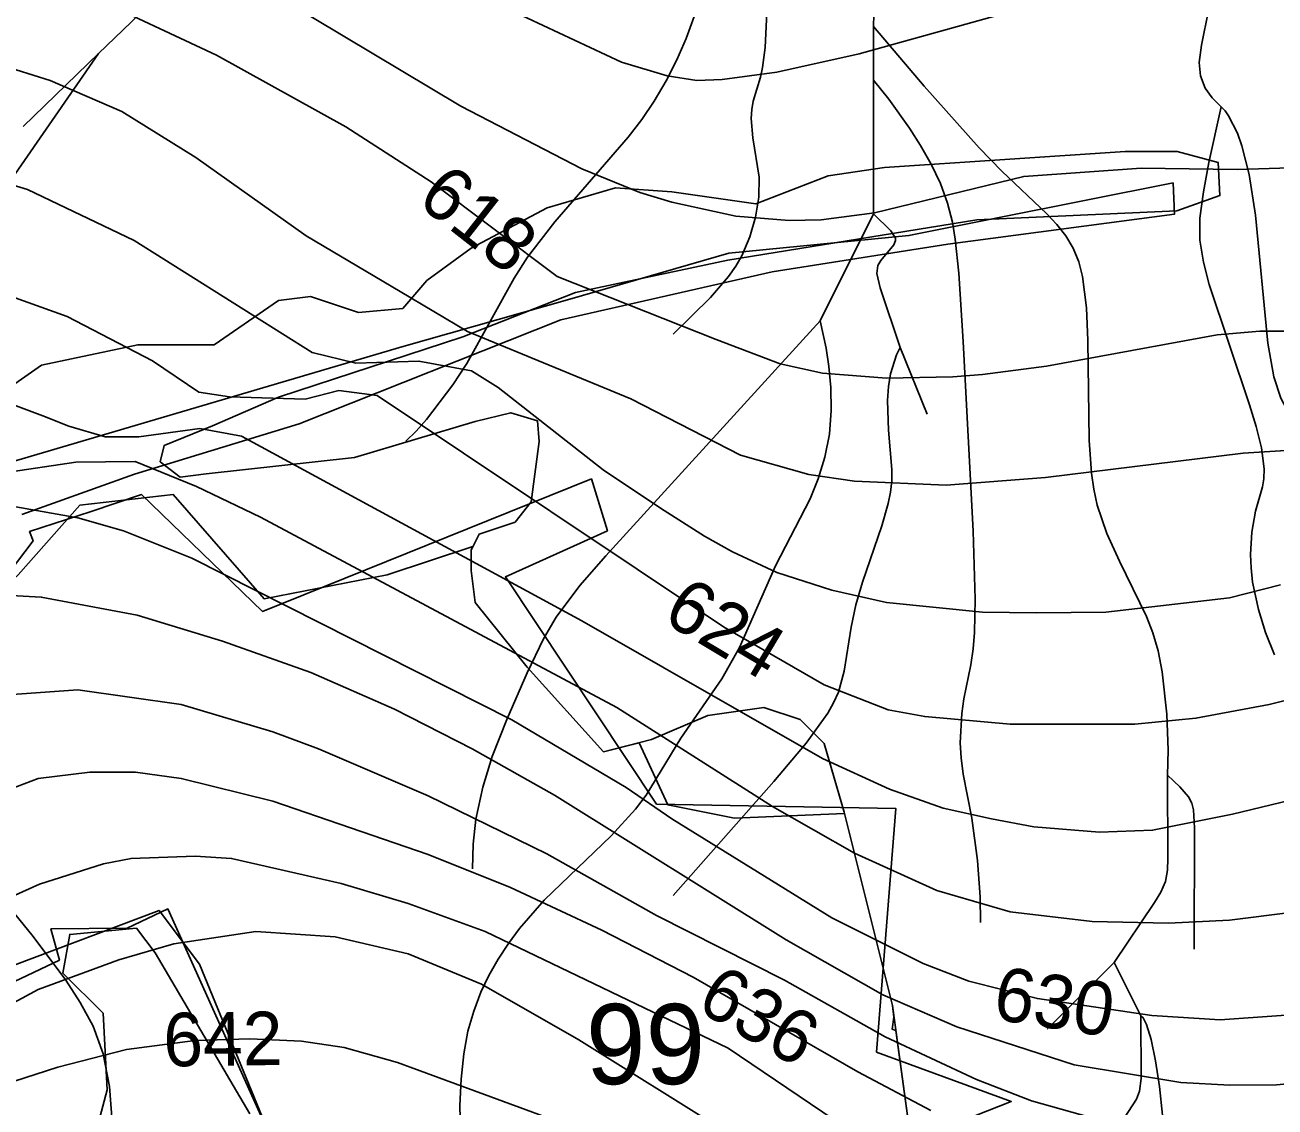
# Model space of a CAD drawing. Extents: x -709584 to -702006, y -1161789 to -1157496.
# Drawn here: x -705935.7 to -705701.9, y -1160169 to -1159966.7 of the extents above; entities that cross this region are included whole.
import ezdxf

# ---------------------------------------------------------------- set-up
doc = ezdxf.new("R2010")
doc.units = 0
for name, color, linetype in [('102_obvod PÚ', 7, 'Continuous'), ('120_vrstevnice hlavní', 7, 'Continuous'), ('121_vrstevnice hlavní_popis', 7, 'Continuous'), ('122_vrstevnice základní', 7, 'Continuous'), ('408_BPEJ_linie', 7, 'Continuous'), ('409_BPEJ_popis', 7, 'Continuous'), ('411_akumulovaný odtok', 7, 'Continuous'), ('419_LPIS PB', 7, 'Continuous')]:
    doc.layers.add(name, color=color, linetype=linetype)

msp = doc.modelspace()

# ---------------------------------------------------------------- linework, layer by layer
at = {"layer": '102_obvod PÚ'}
for points in [[(-705966.11, -1160056.6), (-705865.22, -1160026.87), (-705833.84, -1160017.95), (-705804.08, -1160009.39), (-705770.37, -1160006.08), (-705720.97, -1159996.24), (-705720.68, -1160002.07), (-705763.09, -1160007.66), (-705795.93, -1160012.83), (-705835.49, -1160021.82), (-705884.47, -1160041.28), (-705915.25, -1160050.7), (-705936.32, -1160058.26)], [(-705936.32, -1160058.26), (-705915.25, -1160050.7), (-705884.47, -1160041.28), (-705835.49, -1160021.82), (-705795.93, -1160012.83), (-705763.09, -1160007.66), (-705720.68, -1160002.07), (-705720.97, -1159996.24), (-705770.37, -1160006.08), (-705804.08, -1160009.39), (-705833.84, -1160017.95), (-705865.22, -1160026.87), (-705966.11, -1160056.6)], [(-705946.35, -1160079.09), (-705934.24, -1160063.16), (-705934.87, -1160061.44), (-705923.33, -1160057.66), (-705913.92, -1160054.51), (-705891.31, -1160076.37), (-705829.76, -1160051.58), (-705826.79, -1160061.28), (-705845.86, -1160069.91), (-705817.57, -1160112.38), (-705772.8, -1160113.22), (-705776.42, -1160158.76), (-705751.24, -1160168.02), (-705771.66, -1160176.05)], [(-705771.66, -1160176.05), (-705751.24, -1160168.02), (-705776.42, -1160158.76), (-705772.8, -1160113.22), (-705817.57, -1160112.38), (-705845.86, -1160069.91), (-705826.79, -1160061.28), (-705829.76, -1160051.58), (-705891.31, -1160076.37), (-705913.92, -1160054.51), (-705923.33, -1160057.66), (-705934.87, -1160061.44), (-705934.24, -1160063.16), (-705946.35, -1160079.09)], [(-705882.64, -1160192.15), (-705903.12, -1160142.35), (-705910.64, -1160132.26), (-705937.76, -1160142.52), (-705941.14, -1160143.49), (-705967.64, -1160155.9), (-705978.36, -1160160.47), (-705987.34, -1160164.77), (-706031.21, -1160173.86)], [(-706031.21, -1160173.86), (-705987.34, -1160164.77), (-705978.36, -1160160.47), (-705967.64, -1160155.9), (-705941.14, -1160143.49), (-705937.76, -1160142.52), (-705910.64, -1160132.26), (-705903.12, -1160142.35), (-705882.64, -1160192.15)]]:
    msp.add_lwpolyline(points, dxfattribs=at)
at = {"layer": '120_vrstevnice hlavní'}
for points in [[(-705852.98, -1160024.04), (-705865.58, -1160016.55), (-705883.13, -1160006.13), (-705903.79, -1159991.45), (-705917.61, -1159982.9), (-705931, -1159977.06), (-705940.62, -1159974.07), (-705950.95, -1159971.79), (-705970.9, -1159969.22), (-705990.85, -1159967.65), (-706010.8, -1159964.66), (-706016.38, -1159963.53), (-706022.77, -1159961.53), (-706034.31, -1159956.54), (-706042.58, -1159950.7), (-706049.84, -1159943.72), (-706057.4, -1159934.6), (-706061.1, -1159927.33)], [(-705677.93, -1160044.89), (-705707.86, -1160046.74), (-705744.84, -1160051.31), (-705763.43, -1160052.72), (-705780.53, -1160052.01), (-705789.08, -1160050.73), (-705801.9, -1160047.17), (-705822.42, -1160036.62), (-705852.98, -1160024.04)], [(-705937.48, -1160056.82), (-705925.87, -1160058.85), (-705917.33, -1160061.27), (-705904.5, -1160066.4), (-705844.65, -1160096.61), (-705823.28, -1160109.29), (-705814.73, -1160115.14), (-705784.81, -1160133.66), (-705767.71, -1160142.21), (-705759.16, -1160145.49), (-705746.33, -1160148.76), (-705724.96, -1160151.9), (-705712.13, -1160152.75), (-705688.48, -1160151.04), (-705669.1, -1160147.91), (-705659.41, -1160146.91), (-705649.72, -1160146.77), (-705636.33, -1160147.77), (-705627.78, -1160149.9), (-705623.5, -1160152.61), (-705618.94, -1160156.74), (-705616.8, -1160160.31), (-705613.67, -1160169.43)], [(-705987.15, -1160174.13), (-705972.61, -1160168.29), (-705933.28, -1160147.05), (-705918.18, -1160141.5), (-705907.92, -1160138.51), (-705892.53, -1160136.23), (-705877.71, -1160137.22), (-705864.03, -1160140.36), (-705850.35, -1160146.06), (-705832.11, -1160156.46), (-705804.75, -1160173.56)]]:
    msp.add_lwpolyline(points, dxfattribs=at)
at = {"layer": '122_vrstevnice základní'}
for points in [[(-705938.7, -1159899.68), (-705930.15, -1159904.81), (-705921.74, -1159911.94), (-705907.78, -1159925.76), (-705899.8, -1159932.74), (-705888.68, -1159941.15), (-705882.27, -1159945.28), (-705865.17, -1159954.4), (-705824.13, -1159973.64), (-705815.58, -1159976.2), (-705810.05, -1159977.08), (-705805.32, -1159976.92), (-705795.06, -1159975.49), (-705779.68, -1159972.07), (-705741.34, -1159961.39), (-705728.95, -1159958.82), (-705716.12, -1159957.68), (-705691.33, -1159958.53)], [(-705836.19, -1160013.74), (-705859.76, -1159996.01), (-705875.72, -1159985.75), (-705899.94, -1159972.36), (-705924.16, -1159960.96), (-705938.56, -1159955.4), (-705953.23, -1159951.12), (-705975.18, -1159947.14), (-706000.26, -1159944.86), (-706010.52, -1159943), (-706024.2, -1159939.3), (-706033.03, -1159935.45), (-706043.43, -1159928.9), (-706048.7, -1159924.48), (-706056.54, -1159916.21)], [(-705941.12, -1159929.75), (-705928.3, -1159935.74), (-705898.23, -1159955.54), (-705854.2, -1159981.9), (-705831.54, -1159993.59), (-705820.71, -1159998.01), (-705814.73, -1159999.86), (-705802.76, -1160002.42), (-705792.79, -1160003.28), (-705786.8, -1160003.14), (-705776.83, -1160001.85), (-705748.9, -1159995.01), (-705726.95, -1159993.45), (-705709, -1159993.73), (-705695.03, -1159993.3)], [(-705952.38, -1159992.3), (-705935.28, -1159997.44), (-705915.33, -1160006.98), (-705881.99, -1160027.93)], [(-705686.77, -1160023.94), (-705704.72, -1160023.94), (-705712.7, -1160024.65), (-705744.62, -1160030.49), (-705756.59, -1160032.06), (-705762.17, -1160032.5), (-705774.55, -1160032.77), (-705786.52, -1160031.78), (-705794.49, -1160030.07), (-705806.46, -1160025.51), (-705836.19, -1160013.74)], [(-705945.82, -1160014.82), (-705927.87, -1160021.23), (-705911.91, -1160029.5), (-705903.22, -1160035.34), (-705897.49, -1160036.25), (-705883.31, -1160036.64), (-705877.01, -1160035.07), (-705869.85, -1160035.96)], [(-705700.89, -1160071.37), (-705710.42, -1160073.81), (-705733.51, -1160076.52), (-705746.52, -1160076.63), (-705756.59, -1160076.52), (-705774.55, -1160074.67), (-705784.81, -1160072.39), (-705795.06, -1160069.11), (-705803.4, -1160065.22), (-705808.6, -1160062.27), (-705816.85, -1160057.07), (-705827.55, -1160049.87), (-705847.22, -1160034.48), (-705852.2, -1160031.35), (-705862.04, -1160029.55), (-705873.86, -1160029.95), (-705881.99, -1160027.93)], [(-705927.53, -1160041.71), (-705932.43, -1160039.76), (-705946.96, -1160034.34)], [(-705869.85, -1160035.96), (-705805.04, -1160079.23), (-705786.23, -1160090.06), (-705774.26, -1160094.76), (-705767.42, -1160096.04), (-705751.46, -1160097.47), (-705728.09, -1160097.47), (-705716.69, -1160096.33), (-705703.01, -1160093.76), (-705682.49, -1160088.63), (-705657.42, -1160084.07), (-705643.74, -1160083.36), (-705613.53, -1160085.64), (-705603.27, -1160087.92), (-705593.01, -1160091.34), (-705584.46, -1160096.75), (-705580.61, -1160101.03), (-705574.77, -1160109.01), (-705567.64, -1160122.97), (-705564.51, -1160130.95), (-705561.37, -1160144.92), (-705561.37, -1160150.9), (-705562.8, -1160162.87), (-705565.93, -1160170.85)], [(-705673.94, -1160105.59), (-705709.85, -1160114.28), (-705724.81, -1160117.27), (-705734.71, -1160117.66), (-705747.02, -1160116.64), (-705754.91, -1160115.13), (-705764, -1160113.14), (-705773.98, -1160109.58), (-705786.52, -1160103.88), (-705831.54, -1160078.09), (-705895.24, -1160043.6), (-705903.01, -1160042.16), (-705914.43, -1160043.74), (-705920.73, -1160043.74), (-705927.53, -1160041.71)], [(-705939.64, -1160050.43), (-705926.25, -1160048.46), (-705915.12, -1160048.3), (-705903.65, -1160053.01), (-705891.68, -1160058.71), (-705824.99, -1160094.33), (-705795.92, -1160112.86), (-705780.53, -1160121.55), (-705765.14, -1160128.53), (-705751.46, -1160132.52), (-705736.07, -1160134.37), (-705721.82, -1160134.66), (-705710.42, -1160134.09), (-705699.02, -1160132.66)], [(-705628.63, -1160172.85), (-705631.34, -1160168.29), (-705635.76, -1160165.01), (-705639.75, -1160163.3), (-705647.73, -1160161.45), (-705653.71, -1160160.88), (-705661.69, -1160161.16), (-705701.59, -1160164.87), (-705710.37, -1160164.92), (-705719.54, -1160164.44), (-705739.49, -1160161.16), (-705761.44, -1160154.04), (-705775.26, -1160148.05), (-705793.35, -1160137.79), (-705836.67, -1160110.72), (-705852.06, -1160102.03), (-705866.6, -1160094.62), (-705882.27, -1160087.78), (-705898.8, -1160081.94), (-705914.76, -1160077.09), (-705932.71, -1160073.67), (-705940.56, -1160073.25)], [(-705939.84, -1160092.05), (-705925.87, -1160091.05), (-705906.5, -1160093.76), (-705889.4, -1160098.89), (-705880.85, -1160102.03), (-705860.33, -1160110.86), (-705838.1, -1160121.69), (-705817.58, -1160133.23), (-705793.64, -1160145.34), (-705774.83, -1160155.89), (-705757.73, -1160163.87), (-705747.47, -1160167.86), (-705725.24, -1160174.13)], [(-706027.05, -1160139.36), (-706003.11, -1160137.94), (-705990.28, -1160135.51), (-705973.89, -1160130.1), (-705967.77, -1160126.96), (-705943.83, -1160111.57), (-705933.28, -1160107.58), (-705923.59, -1160106.44), (-705915.05, -1160106.44), (-705906.5, -1160107.58), (-705889.4, -1160111.86), (-705860.33, -1160121.83), (-705844.94, -1160127.96), (-705827.84, -1160135.94), (-705810.74, -1160144.77), (-705779.96, -1160162.44), (-705766.28, -1160169.71)], [(-705779.96, -1160174.41), (-705804.18, -1160158.03), (-705849.64, -1160136.23), (-705864.03, -1160130.95), (-705876.57, -1160127.25), (-705897.09, -1160122.54), (-705903.93, -1160122.12), (-705915.9, -1160122.54), (-705921.03, -1160123.54), (-705933, -1160127.39), (-705938.13, -1160129.67)], [(-705966.63, -1160177.83), (-705946.54, -1160168), (-705937.89, -1160164.29), (-705929.58, -1160161.59), (-705916.76, -1160158.31), (-705903.93, -1160156.6), (-705893.68, -1160156.27), (-705883.98, -1160156.74), (-705876, -1160157.88), (-705866.03, -1160160.73), (-705822.14, -1160176.84)]]:
    msp.add_lwpolyline(points, dxfattribs=at)
at = {"layer": '408_BPEJ_linie'}
for points in [[(-705937, -1160069.5), (-705925.5, -1160056.5), (-705908, -1160054.5), (-705891, -1160074), (-705868, -1160069.5), (-705851.93, -1160064.2), (-705852.29, -1160064.93), (-705852.29, -1160068.69), (-705851.54, -1160074.72), (-705841.78, -1160086.77), (-705827.52, -1160102.59), (-705820.85, -1160100.91), (-705815.5, -1160112.5), (-705803, -1160115), (-705782.41, -1160114.13), (-705773.46, -1160150.03), (-705773.17, -1160152.22), (-705773.5, -1160154.5), (-705772.83, -1160154.7), (-705768.96, -1160182.95), (-705763.4, -1160193.5), (-705763.52, -1160193.81), (-705760.46, -1160194.34), (-705760, -1160199.5)], [(-705884, -1160187.5), (-705909, -1160132), (-705916.65, -1160135.61), (-705930.9, -1160135.69), (-705929.3, -1160141.58), (-705945, -1160149), (-705973.84, -1160157.04), (-705973.9, -1160157), (-706033.9, -1160167.2), (-706045.76, -1160166.42), (-706047.5, -1160162.5), (-705996.5, -1160150), (-705972, -1160142), (-705943.5, -1160135), (-705945.5, -1160129), (-705946.59, -1160125.39), (-705945.5, -1160123.8), (-705949.71, -1160115.07), (-705952, -1160107.5), (-705953.26, -1160107.71), (-705955, -1160104.1), (-705958.62, -1160091.81), (-705958, -1160089), (-705937, -1160069.5)]]:
    msp.add_lwpolyline(points, dxfattribs=at)
at = {"layer": '411_akumulovaný odtok'}
for p, q in [((-705776.99, -1159977), (-705776.99, -1159967)), ((-705944.49, -1160004.5), (-705921.99, -1159972)), ((-705776.99, -1160002), (-705776.99, -1159977)), ((-705786.99, -1160022), (-705776.99, -1160002)), ((-705766.99, -1160039.5), (-705771.99, -1160027)), ((-705744.49, -1160154.5), (-705731.99, -1160142)), ((-705726.99, -1160152), (-705731.99, -1160142))]:
    msp.add_line(p, q, dxfattribs=at)
for points in [[(-705814.49, -1160024.5), (-705807.51, -1160017.66), (-705804.15, -1160013.74), (-705802.74, -1160011.77), (-705801.63, -1160009.86), (-705800.15, -1160006.29), (-705799.07, -1160002.61), (-705798.43, -1159998.89), (-705798.42, -1159995.16), (-705799.58, -1159987.79), (-705799.89, -1159984.21), (-705799.79, -1159982.48), (-705799.5, -1159980.97), (-705798.17, -1159976.44), (-705797.78, -1159974.64), (-705797.29, -1159970.89), (-705796.92, -1159963.04), (-705797.02, -1159953.07), (-705797.37, -1159948.82), (-705798.31, -1159943.83), (-705799.67, -1159938.89), (-705801.99, -1159932)], [(-705776.99, -1159967), (-705776.89, -1159962.48), (-705777.1, -1159959), (-705777.27, -1159958.02), (-705777.88, -1159956.4), (-705779.28, -1159954.15), (-705794.77, -1159934.9), (-705796.41, -1159933.54), (-705798.33, -1159932.52), (-705800.08, -1159932.08), (-705801.99, -1159932)], [(-705711.99, -1159982), (-705713.65, -1159980.33), (-705714.93, -1159978.52), (-705715.85, -1159976.23), (-705716.11, -1159973.74), (-705715.65, -1159970.47), (-705713, -1159957.42), (-705712.76, -1159955.31), (-705712.81, -1159953.28), (-705713.36, -1159951.42), (-705714.42, -1159949.74), (-705719.36, -1159944.2), (-705720.61, -1159942.53), (-705721.11, -1159941.52), (-705721.5, -1159940.29), (-705721.93, -1159937.52), (-705721.99, -1159932)], [(-705921.99, -1159972), (-705911.27, -1159961.67)], [(-705864.49, -1160044.5), (-705862.55, -1160042.66), (-705860.61, -1160040.44), (-705855.68, -1160034), (-705853.05, -1160030), (-705844.25, -1160014.04), (-705841.72, -1160010.09), (-705836.63, -1160003.52), (-705822.92, -1159987.69), (-705820.37, -1159984.37), (-705818.01, -1159980.94), (-705815.78, -1159977.16), (-705813.8, -1159973.24), (-705812.05, -1159969.22), (-705810.53, -1159965.12)], [(-705721.99, -1160107), (-705721.9, -1160102.32), (-705722.13, -1160095.57), (-705722.98, -1160087.66), (-705723.77, -1160083.75), (-705724.75, -1160080.35), (-705725.91, -1160077.31), (-705730.98, -1160066.98), (-705733.35, -1160061.8), (-705735.17, -1160056.47), (-705735.8, -1160053.51), (-705736.22, -1160050.5), (-705736.66, -1160044.36), (-705736.89, -1160025.68), (-705737.16, -1160019.59), (-705737.91, -1160013.76), (-705738.61, -1160011.01), (-705739.64, -1160008.43), (-705741.01, -1160006.15), (-705742.68, -1160004.02), (-705744.58, -1160001.99), (-705752.99, -1159994.02), (-705757.24, -1159989.64), (-705767.52, -1159978.13), (-705776.99, -1159967)], [(-705936.07, -1159985.65), (-705921.99, -1159972)], [(-705756.99, -1160134.5), (-705757.06, -1160129.74), (-705757.57, -1160122.94), (-705758.63, -1160115.05), (-705760.23, -1160106.8), (-705760.62, -1160103.73), (-705760.77, -1160100.96), (-705760.51, -1160095.43), (-705760.12, -1160092.71), (-705758.81, -1160086.35), (-705758.39, -1160083.37), (-705758.14, -1160080.32), (-705757.99, -1160074.08), (-705758.35, -1160061.33), (-705760.22, -1160025.91), (-705761.07, -1160013.08), (-705761.72, -1160006.76), (-705762.24, -1160003.56), (-705763.15, -1160000.03), (-705764.5, -1159996.33), (-705766.21, -1159992.72), (-705768.19, -1159989.24), (-705770.27, -1159985.98), (-705774.15, -1159980.58), (-705776.99, -1159977)], [(-705701.99, -1160084.5), (-705703.67, -1160080.31), (-705705.01, -1160076.03), (-705706.08, -1160070.9), (-705706.38, -1160068.22), (-705706.5, -1160065.72), (-705706.23, -1160061.52), (-705705.53, -1160057.62), (-705704.26, -1160053.08), (-705704.01, -1160051.57), (-705703.95, -1160049.67), (-705704.45, -1160045.76), (-705705.44, -1160041.75), (-705706.68, -1160037.7), (-705714.2, -1160015.2), (-705715.28, -1160011.08), (-705715.93, -1160006.95), (-705715.93, -1160002.82), (-705715.3, -1159997.9), (-705714.27, -1159992.39), (-705711.99, -1159982)], [(-705671.99, -1160079.5), (-705671.95, -1160078.33), (-705672.17, -1160077.08), (-705673.43, -1160073.42), (-705674.56, -1160071.13), (-705677.47, -1160066.41), (-705680.64, -1160062.14), (-705692.2, -1160048.76), (-705696.34, -1160043.7), (-705698.82, -1160040.2), (-705700.82, -1160036.5), (-705702.1, -1160032.52), (-705703.21, -1160026.2), (-705705.55, -1160002.26), (-705706.74, -1159994.63), (-705708.11, -1159989.29), (-705708.94, -1159986.93), (-705710.57, -1159983.66), (-705711.22, -1159982.72), (-705711.99, -1159982)], [(-705771.99, -1160027), (-705775.78, -1160015.87), (-705776.4, -1160013.15), (-705776.17, -1160011.67), (-705775.61, -1160010.76), (-705773.17, -1160007.81), (-705772.86, -1160006.98), (-705772.89, -1160006.57), (-705773.74, -1160005.18), (-705776.99, -1160002)], [(-705854.25, -1160173.66), (-705854.36, -1160168.78), (-705854.17, -1160163.84), (-705853.67, -1160159.12), (-705852.87, -1160154.84), (-705851.8, -1160151.12), (-705850.46, -1160147.57), (-705848.96, -1160144.43), (-705847.23, -1160141.4), (-705845.3, -1160138.46), (-705843.22, -1160135.64), (-705838.61, -1160130.37), (-705826.1, -1160118.32), (-705821.55, -1160113.35), (-705819.56, -1160110.72), (-705813.04, -1160100.05), (-705805.39, -1160088.95), (-705802.1, -1160083.11), (-705795.34, -1160067.81), (-705788.84, -1160055.31), (-705787.33, -1160051.57), (-705786.08, -1160047.5), (-705785.26, -1160043.22), (-705784.92, -1160038.8), (-705785, -1160034.51), (-705785.35, -1160030.54), (-705785.85, -1160027.11), (-705786.99, -1160022)], [(-705851.99, -1160124.5), (-705851.9, -1160119.88), (-705851.37, -1160115.23), (-705850.09, -1160109.25), (-705848.32, -1160103.5), (-705845.6, -1160096.59), (-705841.82, -1160087.87), (-705838.71, -1160081.48), (-705836.35, -1160077.42), (-705831.94, -1160071.54), (-705827.09, -1160065.94), (-705786.99, -1160022)], [(-705814.49, -1160129.5), (-705795.65, -1160108.18), (-705789.58, -1160101), (-705785.56, -1160095.41), (-705784.46, -1160093.46), (-705783.55, -1160091.43), (-705782.47, -1160087.53), (-705781.18, -1160079.32), (-705780.29, -1160075.11), (-705779.04, -1160070.86), (-705775.45, -1160060.35), (-705774.26, -1160056.16), (-705773.83, -1160054.06), (-705773.59, -1160051.96), (-705773.57, -1160049.84), (-705774.22, -1160042.49), (-705774.41, -1160036.93), (-705774.22, -1160034.3), (-705773.81, -1160031.94), (-705772.73, -1160028.37), (-705771.99, -1160027)], [(-705731.99, -1160142), (-705724.41, -1160130.78), (-705723.26, -1160128.87), (-705722.39, -1160126.88), (-705722.02, -1160124.77), (-705721.92, -1160122.58), (-705721.99, -1160107)], [(-705716.99, -1160139.5), (-705716.94, -1160116.8), (-705717.13, -1160113.44), (-705717.44, -1160112.19), (-705718.1, -1160111.03), (-705719.72, -1160109.17), (-705721.99, -1160107)], [(-705919.42, -1160171.82), (-705919.95, -1160165.22), (-705921.13, -1160159.11), (-705923, -1160153.89), (-705925.39, -1160149.5), (-705928.11, -1160145.31), (-705934.21, -1160137.12), (-705950.69, -1160116.96)], [(-705744.49, -1160189.5), (-705730.1, -1160171.12), (-705727.8, -1160167.59), (-705727.26, -1160166.08), (-705726.93, -1160163.69), (-705726.99, -1160152)], [(-705722.91, -1160170.53), (-705723.52, -1160165.17), (-705724.24, -1160160.37), (-705725.05, -1160156.43), (-705725.91, -1160153.61), (-705726.54, -1160152.33), (-705726.99, -1160152)]]:
    msp.add_lwpolyline(points, dxfattribs=at)
at = {"layer": '419_LPIS PB'}
for points in [[(-705768.96, -1160182.95), (-705773.46, -1160150.03), (-705782.47, -1160113.88), (-705786.23, -1160101.08), (-705790.73, -1160096.56), (-705797.49, -1160094.3), (-705808, -1160095.8), (-705818.51, -1160100.32), (-705827.52, -1160102.59), (-705841.78, -1160086.77), (-705851.54, -1160074.72), (-705852.29, -1160068.69), (-705852.29, -1160064.93), (-705850.79, -1160061.91), (-705844.04, -1160059.65), (-705841.03, -1160055.89), (-705839.53, -1160044.59), (-705839.88, -1160040.73), (-705844.87, -1160039.22), (-705851.54, -1160040.82), (-705874.07, -1160047.6), (-705901.84, -1160050.61), (-705906.71, -1160051.27), (-705910.47, -1160048.36), (-705909.72, -1160045.34), (-705900.67, -1160041.67), (-705888.33, -1160036.3), (-705853.8, -1160025), (-705832.77, -1160016.72), (-705804.25, -1160010.69), (-705757.7, -1160003.16), (-705720.23, -1160001.42), (-705712.2, -1159998.6), (-705712.55, -1159992.41), (-705720.2, -1159990.36), (-705729.92, -1159990.36), (-705774.96, -1159993.37), (-705785.48, -1159994.88), (-705798.99, -1160000.15), (-705814.76, -1159997.89), (-705825.27, -1159997.14), (-705838.03, -1160000.9), (-705852.29, -1160008.44), (-705860.55, -1160014.46), (-705865.06, -1160019.73), (-705873.32, -1160020.49), (-705882.32, -1160017.47), (-705888.33, -1160018.23), (-705900.34, -1160026.51), (-705914.61, -1160026.51), (-705932.63, -1160030.28), (-705940.13, -1160035.55)], [(-705924.14, -1160180.13), (-705920.39, -1160165.82), (-705921.14, -1160151.51), (-705928.65, -1160143.98), (-705927.37, -1160136.75), (-705914.9, -1160135.6), (-705911.38, -1160140.21), (-705893.7, -1160170.3)]]:
    msp.add_lwpolyline(points, dxfattribs=at)

# ---------------------------------------------------------------- texts
at = {"layer": '121_vrstevnice hlavní_popis'}
for s, rotation, p in [('618', 321.9428, (-705862.71, -1159999.95)), ('624', 329.1105, (-705816.79, -1160078.04)), ('636', 330.0148, (-705810.47, -1160150.65)), ('630', 351.1666, (-705754.92, -1160152.55)), ('642', 0.7264, (-705909.81, -1160161.45))]:
    msp.add_text(s, height=10, rotation=rotation, dxfattribs=at).set_placement(p)
at = {"layer": '409_BPEJ_popis'}
msp.add_text('99', height=15, dxfattribs=at).set_placement((-705830.81, -1160164.76))

doc.saveas('drawing.dxf')
